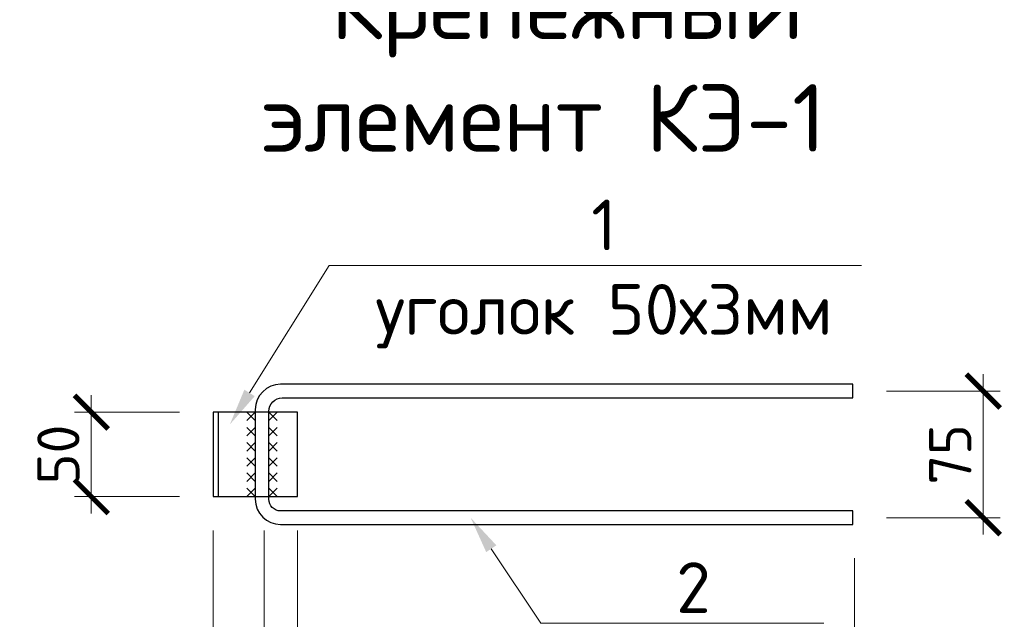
# Model space of a CAD drawing. Header units: millimetres. Extents: x 363306 to 7757304, y 1022887 to 1207196.
# Tile 325 of 656: x 1427862 to 1433695, y 1065381 to 1068932. Entities that reach past the tile are written whole.
import ezdxf
from ezdxf import colors
from ezdxf.entities.mleader import LeaderData, LeaderLine
from ezdxf.math import Vec2, Vec3

# ---------------------------------------------------------------- set-up
doc = ezdxf.new("R2010")
doc.units = ezdxf.units.MM
doc.layers.add('0 @ 100', color=7, linetype='Continuous')
doc.styles.add('iso', font='isocpeur.TTF')
doc.styles.add('ГОСТ 2.304', font='isocpeui.ttf')
doc.dimstyles.new('Дв зас-М10', dxfattribs={"dimscale": 0, "dimtxt": 250, "dimasz": 200, "dimexe": 100, "dimexo": 200, "dimgap": 70, "dimtad": 1, "dimdec": 0, "dimlfac": 0.1, "dimzin": 0, "dimdsep": 46, "dimtxsty": 'iso', "dimblk": 'ARCHTICK', "dimcen": 300, "dimdle": 100, "dimclrd": 251, "dimclre": 251, "dimclrt": 251, "dimadec": 0, "dimazin": 0, "dimtfac": 1, "dimtdec": 0, "dimtofl": 0, "dimtmove": 0, "dimatfit": 3, "dimldrblk": 'OPEN30', "dimfxl": 0, "dimtolj": 1, "dimtzin": 0, "dimlwd": 0, "dimlwe": 0, "dimarcsym": 0})

# ---------------------------------------------------------------- blocks, each defined once
blk = doc.blocks.new('_ArchTick')
at = {"color": 0, "linetype": 'ByBlock', "const_width": 0.15}
blk.add_lwpolyline([(-0.5, -0.5), (0.5, 0.5)], dxfattribs=at)
blk = doc.blocks.new('*D1269')
at = {"color": 251, "lineweight": 0, "transparency": 16777216}
for p, q in [((1428286.3, 1066007.9), (1428286.3, 1066707.9)), ((1428807.9, 1066607.9), (1428186.3, 1066607.9)), ((1428807.9, 1066107.9), (1428186.3, 1066107.9))]:
    blk.add_line(p, q, dxfattribs=at)
at = {"layer": 'Defpoints', "color": 0, "lineweight": 25, "transparency": 16777216}
for p in [(1428286.3, 1066607.9), (1429007.9, 1066607.9), (1429007.9, 1066107.9)]:
    blk.add_point(p, dxfattribs=at)
at = {"color": 251, "lineweight": 0, "transparency": 16777216, "xscale": 200, "yscale": 200, "zscale": 200}
for p, rotation in [((1428286.3, 1066607.9), 90), ((1428286.3, 1066107.9), 270)]:
    blk.add_blockref('_ArchTick', p, dxfattribs=dict(at, rotation=rotation))
at = {"color": 251, "lineweight": 9, "transparency": 16777216, "insert": (1428091.3, 1066357.9), "char_height": 250, "attachment_point": 5, "rotation": 90, "style": 'iso'}
blk.add_mtext('\\A1;50', dxfattribs=at)
blk = doc.blocks.new('_Open30')
at = {"color": 0, "linetype": 'ByBlock', "lineweight": -2}
for p, q in [((-1, 0.268), (0, 0)), ((0, 0), (-1, -0.268)), ((0, 0), (-1, 0))]:
    blk.add_line(p, q, dxfattribs=at)
blk = doc.blocks.new('*D1270')
at = {"color": 251, "lineweight": 0, "transparency": 16777216}
for p, q in [((1433570, 1065882.9), (1433570, 1066832.9)), ((1432997.9, 1066732.9), (1433670, 1066732.9)), ((1432997.9, 1065982.9), (1433670, 1065982.9))]:
    blk.add_line(p, q, dxfattribs=at)
at = {"layer": 'Defpoints', "color": 0, "lineweight": 25, "transparency": 16777216}
for p in [(1432797.9, 1066732.9), (1433570, 1066732.9), (1432797.9, 1065982.9)]:
    blk.add_point(p, dxfattribs=at)
at = {"color": 251, "lineweight": 0, "transparency": 16777216, "xscale": 200, "yscale": 200, "zscale": 200}
for p, rotation in [((1433570, 1066732.9), 90), ((1433570, 1065982.9), 270)]:
    blk.add_blockref('_ArchTick', p, dxfattribs=dict(at, rotation=rotation))
at = {"color": 251, "lineweight": 9, "transparency": 16777216, "insert": (1433375, 1066357.9), "char_height": 250, "attachment_point": 5, "rotation": 90, "style": 'iso'}
blk.add_mtext('\\A1;75', dxfattribs=at)
blk = doc.blocks.new('*D1160')
at = {"color": 251, "lineweight": 0, "transparency": 16777216}
for p, q in [((1429007.9, 1065907.9), (1429007.9, 1064837.8)), ((1429309.4, 1065907.9), (1429309.4, 1064837.8)), ((1429007.9, 1064937.8), (1428343, 1064937.8)), ((1429309.4, 1064937.8), (1428907.9, 1064937.8))]:
    blk.add_line(p, q, dxfattribs=at)
at = {"layer": 'Defpoints', "color": 0, "lineweight": 25, "transparency": 16777216}
for p in [(1429007.9, 1066107.9), (1429309.4, 1066107.9), (1429309.4, 1064937.8)]:
    blk.add_point(p, dxfattribs=at)
at = {"color": 251, "lineweight": 0, "transparency": 16777216, "xscale": 200, "yscale": 200, "zscale": 200, "rotation": 180}
blk.add_blockref('_ArchTick', (1429007.9, 1064937.8), dxfattribs=at)
at = {"color": 251, "lineweight": 0, "transparency": 16777216, "xscale": 200, "yscale": 200, "zscale": 200}
blk.add_blockref('_ArchTick', (1429309.4, 1064937.8), dxfattribs=at)
at = {"color": 251, "lineweight": 9, "transparency": 16777216, "insert": (1428563, 1065132.8), "char_height": 250, "attachment_point": 5, "style": 'iso'}
blk.add_mtext('\\A1;30', dxfattribs=at)
blk = doc.blocks.new('*D1161')
at = {"color": 251, "lineweight": 0, "transparency": 16777216}
for p, q in [((1429309.4, 1065907.9), (1429309.4, 1064837.8)), ((1429507.9, 1065907.9), (1429507.9, 1064837.8)), ((1429209.4, 1064937.8), (1429607.9, 1064937.8)), ((1430205.8, 1064937.8), (1429507.9, 1064937.8))]:
    blk.add_line(p, q, dxfattribs=at)
at = {"layer": 'Defpoints', "color": 0, "lineweight": 25, "transparency": 16777216}
for p in [(1429309.4, 1066107.9), (1429507.9, 1066107.9), (1429507.9, 1064937.8)]:
    blk.add_point(p, dxfattribs=at)
at = {"color": 251, "lineweight": 0, "transparency": 16777216, "xscale": 200, "yscale": 200, "zscale": 200, "rotation": 180}
blk.add_blockref('_ArchTick', (1429309.4, 1064937.8), dxfattribs=at)
at = {"color": 251, "lineweight": 0, "transparency": 16777216, "xscale": 200, "yscale": 200, "zscale": 200}
blk.add_blockref('_ArchTick', (1429507.9, 1064937.8), dxfattribs=at)
at = {"color": 251, "lineweight": 9, "transparency": 16777216, "insert": (1429985.8, 1065132.8), "char_height": 250, "attachment_point": 5, "style": 'iso'}
blk.add_mtext('\\A1;20', dxfattribs=at)
blk = doc.blocks.new('*D1163')
at = {"color": 251, "lineweight": 0, "transparency": 16777216}
for p, q in [((1432807.9, 1065742.9), (1432807.9, 1064269.7)), ((1429507.9, 1065314.6), (1429507.9, 1064269.7)), ((1429407.9, 1064369.7), (1432907.9, 1064369.7))]:
    blk.add_line(p, q, dxfattribs=at)
at = {"layer": 'Defpoints', "color": 0, "lineweight": 25, "transparency": 16777216}
for p in [(1432807.9, 1065942.9), (1429507.9, 1065514.6), (1432807.9, 1064369.7)]:
    blk.add_point(p, dxfattribs=at)
at = {"color": 251, "lineweight": 0, "transparency": 16777216, "xscale": 200, "yscale": 200, "zscale": 200, "rotation": 180}
blk.add_blockref('_ArchTick', (1429507.9, 1064369.7), dxfattribs=at)
at = {"color": 251, "lineweight": 0, "transparency": 16777216, "xscale": 200, "yscale": 200, "zscale": 200}
blk.add_blockref('_ArchTick', (1432807.9, 1064369.7), dxfattribs=at)
at = {"color": 251, "lineweight": 9, "transparency": 16777216, "insert": (1431157.9, 1064564.7), "char_height": 250, "attachment_point": 5, "style": 'iso'}
blk.add_mtext('\\A1;330', dxfattribs=at)

msp = doc.modelspace()

# ---------------------------------------------------------------- linework, layer by layer
at = {"color": 146, "lineweight": 30}
for p, q in [((1429007.887, 1066607.862), (1429007.887, 1066107.862)), ((1429507.887, 1066607.862), (1429007.887, 1066607.862)), ((1429037.887, 1066607.862), (1429037.887, 1066107.862)), ((1429507.887, 1066107.862), (1429507.887, 1066607.862)), ((1429007.887, 1066107.862), (1429507.887, 1066107.862))]:
    msp.add_line(p, q, dxfattribs=at)
at = {"lineweight": 9}
for p, q in [((1429257.887, 1066607.862), (1429207.887, 1066557.862)), ((1429257.887, 1066557.862), (1429207.887, 1066607.862)), ((1429337.887, 1066607.862), (1429387.887, 1066557.862)), ((1429337.887, 1066557.862), (1429387.887, 1066607.862)), ((1429257.887, 1066517.862), (1429207.887, 1066467.862)), ((1429257.887, 1066467.862), (1429207.887, 1066517.862)), ((1429337.887, 1066517.862), (1429387.887, 1066467.862)), ((1429337.887, 1066467.862), (1429387.887, 1066517.862)), ((1429257.887, 1066427.862), (1429207.887, 1066377.862)), ((1429257.887, 1066377.862), (1429207.887, 1066427.862)), ((1429337.887, 1066427.862), (1429387.887, 1066377.862)), ((1429337.887, 1066377.862), (1429387.887, 1066427.862)), ((1429257.887, 1066337.862), (1429207.887, 1066287.862)), ((1429257.887, 1066287.862), (1429207.887, 1066337.862)), ((1429337.887, 1066337.862), (1429387.887, 1066287.862)), ((1429337.887, 1066287.862), (1429387.887, 1066337.862)), ((1429257.887, 1066247.862), (1429207.887, 1066197.862)), ((1429257.887, 1066197.862), (1429207.887, 1066247.862)), ((1429337.887, 1066247.862), (1429387.887, 1066197.862)), ((1429337.887, 1066197.862), (1429387.887, 1066247.862)), ((1429257.887, 1066157.862), (1429207.887, 1066107.862)), ((1429257.887, 1066107.862), (1429207.887, 1066157.862)), ((1429337.887, 1066157.862), (1429387.887, 1066107.862)), ((1429337.887, 1066107.862), (1429387.887, 1066157.862))]:
    msp.add_line(p, q, dxfattribs=at)
at = {"color": 5}
msp.add_lwpolyline([(1432797.887, 1066022.862), (1429407.887, 1066022.862, -0.41421356), (1429337.887, 1066092.862), (1429337.887, 1066612.862, -0.41421356), (1429417.887, 1066692.862), (1432797.887, 1066692.862), (1432797.887, 1066772.862), (1429407.887, 1066772.862, 0.41421356), (1429257.887, 1066622.862), (1429257.887, 1066092.862, 0.41421356), (1429407.887, 1065942.862), (1432797.887, 1065942.862), (1432797.887, 1066022.862)], format="xyb", dxfattribs=at)

# ---------------------------------------------------------------- texts
at = {"color": 0, "lineweight": -2, "ltscale": 5, "insert": (1348958.4, 1070865.149), "char_height": 300, "width": 17773.54363, "attachment_point": 1, "style": 'iso'}
msp.add_mtext('\\pi7162.827;{\\fISOCPEUR|b0|i1|c204|p34;Примечание:\\P\\pi0;1. \\C256;Данный лист читать совместно с листами\\C0; КP- \\P2. Горизонтальные сетки СГ-1, СГ-2, СГ-3  устраиваются по длине в стенах и в перегородках, через каждый 600 мм расстояние по высоте.\\P\\C256;3. Стены  выполнить из газоблока изготавливается автоклавным методом D600/\\PКладку выполнить с применением однорядной перевязки\\P5.Контроль качества материалов и работ выполнять согласно указаниям \\PКМК 2.01.03-19, КМК 3.03.01-98 и ППР.\\P6. Все внутренние дверные отверстие монтажировать на отм. +2,100.\\P7. Прочность клеевого состава или раствора должна обеспечить величину нормального сцепления не менее 1,2 кгс/см².}', dxfattribs=at)
at = {"lineweight": 9, "width": 5098.88054, "attachment_point": 1, "style": 'iso'}
for s, insert, char_height in [('\\pi342.876;{\\LГоризонтальная} \\P\\pi840.831;сетка ГС-2', (1225906.271, 1069347.902), 300), ('\\pi1171.712;Крепежный \\P\\pi762.472;элемент КЭ-1', (1428532.505, 1069217.147), 400), ('\\pi342.876;{\\LГоризонтальная} \\P\\pi840.831;сетка ГС-2', (1270366.415, 1069084.434), 300)]:
    msp.add_mtext(s, dxfattribs=dict(at, insert=insert, char_height=char_height))
at = {"lineweight": 5, "insert": (1421306.576, 1068502.208), "char_height": 500, "width": 3825.89911, "attachment_point": 1, "style": 'iso'}
msp.add_mtext('\\pi394.01;{\\LУзел "A"}', dxfattribs=at)
at = {"layer": '0 @ 100', "color": 7, "insert": (761996.908, 1075986.433), "char_height": 318.940213, "width": 19697.5359, "attachment_point": 4, "style": 'ГОСТ 2.304'}
msp.add_mtext('\\pi5457.36288;{\\fISOCPEUR|b1|i1|c204|p34;Характеристика участка строительства:\\P\\pi0;\\P}Расчетная зимняя температура воздух 15 °С.\\PСкоростной напор ветра   - 38кг/м2.\\PВес снегового покрова    - 50кг/м2.\\PКлассификация зданий по функциональной пожарной опасности - Ф 4.1 \\PКоэффициент надежности по назначению - 0.95\\P\\P^IПроектом разработано подъёмник для мало мобильных граждан населения грузоподъемностью 250 кг. скоростью 0,25 см/с. Двери шахт подъёмника противопожарные с пределом огнестойкости El 30. Подъёмники оборудованы кабинами габаритами 1500х1500 мм, ширина дверей кабины обеспечивает проезд инвалидной коляски. Для экстренных случаев подъёмник оснащен дополнительным аккумулятором и механическим спуском для безопасного спуска пассажира в нулевую отметку. Так же в дверях подъёмника установлены замки датчики которые открываются с ключевыми картами, чтобы открыть двери подъёмника.\\P^IС внешней и внутренней стороны наружных стен предусмотрено обшивка из аквапанелей толщиной 12,5мм с утеплением из минераловатной ваты на кварцевой основе, А =0,040 Вт/мС, толщиной 100мм. (по теплотехническому расчету). Наружная отделка из органическое стекло.\\P^IПодрядчик обязан предоставить заказчику сертификаты соответствия и пожарной безопасности на фасадную систему и все применяемые в данной системе материалы и изделия.\\PКонструкции, изделия и материалы применены по действующим стандартам, ТУ, сертификатам. На путях эвакуации используются отделочные материалы, соответствующие требованиям п. 5.25 ШНК 2.01.02-04.\\PОтделка стен с внутренней стороны окраска водоэмульсионными красками светлых тонов. Во внутренней и наружной отделке использованы современные отделочные материалы используемые на территории Республики Узбекистан.\\P^IКрыша - скатная из металлических профилированных листов с полимерными покрытиями с обеих сторон толщ.0,55мм по металлическим конструкциям.\\P^IПо периметру наружных стен устраивается бетонная отмостка. Бетон кл.В 7,5 шириной 1000 мм, толщиной 50 мм по гравийному основанию толщиной 100 мм -150 мм.\\P^IВсе строительно-монтажные работы вести согласно указаний соответствующих строительных норм и проекта производства работ (П.П.Р.) на основании ШНК 3.01.01 - 03 и КМК 3.01.02 - 00.', dxfattribs=at)

# ---------------------------------------------------------------- dimensions: what is measured, and where the dimension line sits
at = {"lineweight": 9}
dim = msp.add_linear_dim(base=(1433569.976, 1066732.862), p1=(1432797.887, 1065982.862), p2=(1432797.887, 1066732.862), angle=90, dimstyle='Дв зас-М10', override={"dimscale": 1}, dxfattribs=at)
dim.commit()
dim.dimension.update_dxf_attribs({"geometry": '*D1270', "text_midpoint": (1433374.976, 1066357.862)})
dim = msp.add_linear_dim(base=(1428286.283, 1066607.862), p1=(1429007.887, 1066107.862), p2=(1429007.887, 1066607.862), angle=90, dimstyle='Дв зас-М10', override={"dimscale": 1}, dxfattribs=at)
dim.commit()
dim.dimension.update_dxf_attribs({"geometry": '*D1269', "text_midpoint": (1428286.283, 1066357.862), "dimtype": 160})
for base, p1, p2, override, picture, middle in [((1429309.382, 1064937.792), (1429007.887, 1066107.862), (1429309.382, 1066107.862), {"dimscale": 1}, '*D1160', (1428562.982, 1064937.792)), ((1429507.887, 1064937.792), (1429309.382, 1066107.862), (1429507.887, 1066107.862), {"dimscale": 1, "dimtmove": 1}, '*D1161', (1429985.799, 1064953.173))]:
    dim = msp.add_linear_dim(base=base, p1=p1, p2=p2, dimstyle='Дв зас-М10', override=override, dxfattribs=at)
    dim.commit()
    dim.dimension.update_dxf_attribs({"geometry": picture, "text_midpoint": middle, "dimtype": 160})
dim = msp.add_linear_dim(base=(1432807.887, 1064369.747), p1=(1429507.887, 1065514.624), p2=(1432807.887, 1065942.862), dimstyle='Дв зас-М10', override={"dimscale": 1}, dxfattribs=at)
dim.commit()
dim.dimension.update_dxf_attribs({"geometry": '*D1163', "text_midpoint": (1431157.887, 1064564.747)})

# ---------------------------------------------------------------- leaders
ml = msp.add_multileader_mtext('Standard', dxfattribs=at)
ml.set_content('1\\Pуголок 50х3мм', color=256, style='iso')
ml.set_leader_properties(color=256, lineweight=0)
ml.build(insert=Vec2(0, 0))
ml.multileader.update_dxf_attribs({"text_left_attachment_type": 6, "text_right_attachment_type": 6, "dogleg_length": 200, "arrow_head_size": 220})
ctx = ml.context
ctx.base_point, ctx.char_height, ctx.arrow_head_size, ctx.plane_origin = Vec3(1429895.367, 1067476.747), 300, 220, Vec3(1429107.157, 1066535.369)
ctx.left_attachment, ctx.right_attachment, ctx.text_align_type = 6, 6, 1
notes = []
notes.append((ctx, [(0, (1, 1, 0), (1429695.367, 1067476.747), (1, 0), 200, [(0, [(1429107.157, 1066535.369)], 0, [])])]))
ctx.mtext.insert, ctx.mtext.alignment, ctx.mtext.flow_direction = Vec3(1431323.276, 1067866.747), 2, 5
ml = msp.add_multileader_mtext('Standard', dxfattribs=at)
ml.set_content('2\\P%%C8A240', color=256, style='iso')
ml.set_leader_properties(color=256, lineweight=0)
ml.build(insert=Vec2(0, 0))
ml.multileader.update_dxf_attribs({"text_left_attachment_type": 6, "text_right_attachment_type": 6, "dogleg_length": 200, "arrow_head_size": 220})
ctx = ml.context
ctx.base_point, ctx.char_height, ctx.arrow_head_size, ctx.plane_origin = Vec3(1431148.998, 1065359.271), 300, 220, Vec3(1430533.723, 1065982.786)
ctx.left_attachment, ctx.right_attachment, ctx.text_align_type = 6, 6, 1
notes.append((ctx, [(0, (1, 1, 0), (1430948.998, 1065359.271), (1, 0), 200, [(0, [(1430533.723, 1065982.786)], 0, [])])]))
ctx.mtext.insert, ctx.mtext.alignment, ctx.mtext.flow_direction = Vec3(1431853.612, 1065719.271), 2, 5
for ctx, leaders in notes:
    for number, flags, end, landing, length, lines in leaders:
        leader = LeaderData()
        leader.index, (leader.has_last_leader_line, leader.has_dogleg_vector, leader.attachment_direction) = number, flags
        leader.last_leader_point, leader.dogleg_vector, leader.dogleg_length = Vec3(end), Vec3(landing), length
        for number, points, colour, breaks in lines:
            line = LeaderLine()
            line.index, line.vertices, line.color, line.breaks = number, Vec3.list(points), colors.encode_raw_color(colour), breaks
            leader.lines.append(line)
        ctx.leaders.append(leader)

doc.saveas('drawing.dxf')
